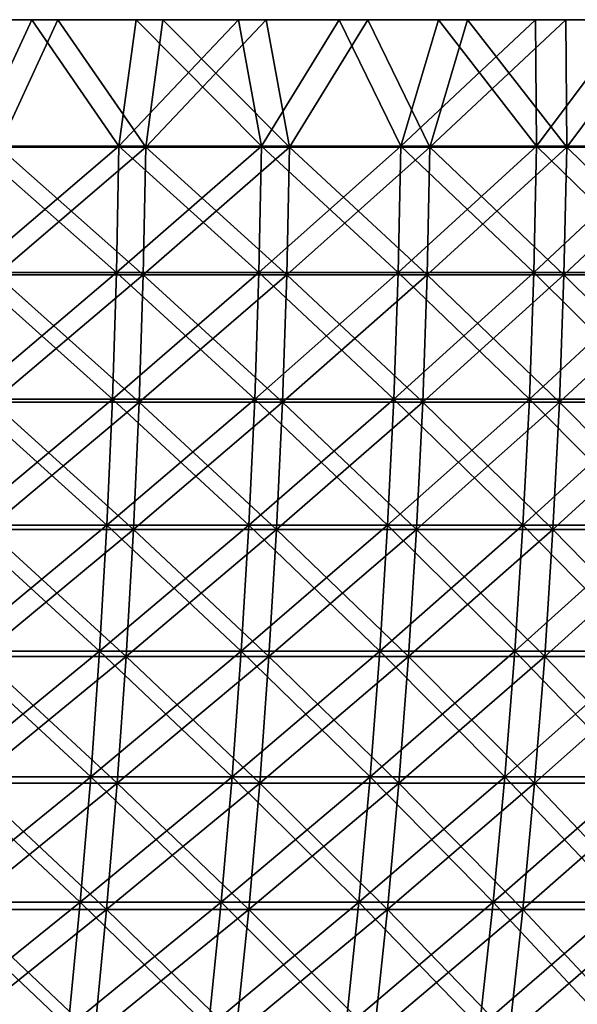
# Model space of a CAD drawing. Header units: millimetres. Extents: x -250 to 250, y -45 to 4150.
# Tile 788 of 805: x 139 to 163, y 4107 to 4150. Entities that reach past the tile are written whole.
import ezdxf

# ---------------------------------------------------------------- set-up
doc = ezdxf.new("R2010")
doc.units = ezdxf.units.MM
doc.header["$LTSCALE"] = 81.481481
for name, color, linetype in [('18', 7, 'CONTINUOUS'), ('19', 7, 'CONTINUOUS'), ('20', 7, 'CONTINUOUS'), ('21', 7, 'CONTINUOUS'), ('22', 7, 'CONTINUOUS')]:
    doc.layers.add(name, color=color, linetype=linetype)

msp = doc.modelspace()

# ---------------------------------------------------------------- linework, layer by layer
at = {"layer": '18', "color": 7, "linetype": 'CONTINUOUS'}
for points in [[(140.612, 4150, -206.708), (136.005, 4150, -209.768), (134.917, 4150, -208.09), (140.612, 4150, -206.708)], [(139.488, 4150, -205.054), (140.612, 4150, -206.708), (134.917, 4150, -208.09), (139.488, 4150, -205.054)], [(136.005, 4150, 209.768), (140.612, 4150, 206.708), (134.918, 4150, 208.09), (136.005, 4150, 209.768)], [(134.918, 4150, 208.09), (140.612, 4150, 206.708), (139.488, 4150, 205.054), (134.918, 4150, 208.09)], [(140.612, 4150, 206.708), (145.151, 4150, 203.547), (139.488, 4150, 205.054), (140.612, 4150, 206.708)], [(139.488, 4150, 205.054), (145.151, 4150, 203.547), (143.99, 4150, 201.918), (139.488, 4150, 205.054)], [(145.151, 4150, -203.547), (140.612, 4150, -206.708), (139.488, 4150, -205.054), (145.151, 4150, -203.547)], [(143.99, 4150, -201.918), (145.151, 4150, -203.547), (139.488, 4150, -205.054), (143.99, 4150, -201.918)], [(145.151, 4150, 203.547), (149.618, 4150, 200.286), (143.99, 4150, 201.918), (145.151, 4150, 203.547)], [(143.99, 4150, 201.918), (149.618, 4150, 200.286), (148.422, 4150, 198.683), (143.99, 4150, 201.918)], [(149.618, 4150, -200.286), (145.151, 4150, -203.547), (143.99, 4150, -201.918), (149.618, 4150, -200.286)], [(148.421, 4150, -198.684), (149.618, 4150, -200.286), (143.99, 4150, -201.918), (148.421, 4150, -198.684)], [(154.012, 4150, -196.927), (149.618, 4150, -200.286), (148.421, 4150, -198.684), (154.012, 4150, -196.927)], [(152.78, 4150, -195.352), (154.012, 4150, -196.927), (148.421, 4150, -198.684), (152.78, 4150, -195.352)], [(149.618, 4150, 200.286), (154.012, 4150, 196.927), (148.422, 4150, 198.683), (149.618, 4150, 200.286)], [(148.422, 4150, 198.683), (154.012, 4150, 196.927), (152.78, 4150, 195.351), (148.422, 4150, 198.683)], [(154.012, 4150, 196.927), (158.331, 4150, 193.472), (152.78, 4150, 195.351), (154.012, 4150, 196.927)], [(152.78, 4150, 195.351), (158.331, 4150, 193.472), (157.065, 4150, 191.924), (152.78, 4150, 195.351)], [(158.331, 4150, -193.472), (154.012, 4150, -196.927), (152.78, 4150, -195.352), (158.331, 4150, -193.472)], [(157.064, 4150, -191.924), (158.331, 4150, -193.472), (152.78, 4150, -195.352), (157.064, 4150, -191.924)], [(162.572, 4150, -189.922), (158.331, 4150, -193.472), (157.064, 4150, -191.924), (162.572, 4150, -189.922)], [(161.272, 4150, -188.402), (162.572, 4150, -189.922), (157.064, 4150, -191.924), (161.272, 4150, -188.402)], [(158.331, 4150, 193.472), (162.572, 4150, 189.922), (157.065, 4150, 191.924), (158.331, 4150, 193.472)], [(157.065, 4150, 191.924), (162.572, 4150, 189.922), (161.272, 4150, 188.402), (157.065, 4150, 191.924)], [(162.572, 4150, 189.922), (166.734, 4150, 186.279), (161.272, 4150, 188.402), (162.572, 4150, 189.922)], [(161.272, 4150, 188.402), (166.734, 4150, 186.279), (165.4, 4150, 184.788), (161.272, 4150, 188.402)], [(166.734, 4150, -186.279), (162.572, 4150, -189.922), (161.272, 4150, -188.402), (166.734, 4150, -186.279)], [(165.4, 4150, -184.789), (166.734, 4150, -186.279), (161.272, 4150, -188.402), (165.4, 4150, -184.789)]]:
    msp.add_3dface(points, dxfattribs=at)
at = {"layer": '19', "color": 7, "linetype": 'CONTINUOUS'}
for points in [[(136.005, 4150, -209.768), (140.612, 4150, -206.708), (138.058, 4144.483, -208.35), (136.005, 4150, -209.768)], [(140.612, 4150, -206.708), (144.408, 4144.483, -204), (138.058, 4144.483, -208.35), (140.612, 4150, -206.708)], [(140.612, 4150, -206.708), (145.151, 4150, -203.547), (144.408, 4144.483, -204), (140.612, 4150, -206.708)], [(145.151, 4150, -203.547), (149.618, 4150, -200.286), (144.408, 4144.483, -204), (145.151, 4150, -203.547)], [(149.618, 4150, -200.286), (150.622, 4144.483, -199.456), (144.408, 4144.483, -204), (149.618, 4150, -200.286)], [(149.618, 4150, -200.286), (154.012, 4150, -196.927), (150.622, 4144.483, -199.456), (149.618, 4150, -200.286)], [(154.012, 4150, -196.927), (156.693, 4144.483, -194.723), (150.622, 4144.483, -199.456), (154.012, 4150, -196.927)], [(154.012, 4150, -196.927), (158.331, 4150, -193.472), (156.693, 4144.483, -194.723), (154.012, 4150, -196.927)], [(158.331, 4150, -193.472), (162.572, 4150, -189.922), (156.693, 4144.483, -194.723), (158.331, 4150, -193.472)], [(162.572, 4150, -189.922), (162.615, 4144.483, -189.805), (156.693, 4144.483, -194.723), (162.572, 4150, -189.922)], [(162.572, 4150, -189.922), (166.734, 4150, -186.279), (162.615, 4144.483, -189.805), (162.572, 4150, -189.922)], [(166.734, 4150, -186.279), (168.383, 4144.483, -184.707), (162.615, 4144.483, -189.805), (166.734, 4150, -186.279)], [(144.303, 4138.964, -203.85), (137.957, 4138.964, -208.197), (144.408, 4144.483, -204), (144.303, 4138.964, -203.85)], [(144.408, 4144.483, -204), (137.957, 4138.964, -208.197), (138.058, 4144.483, -208.35), (144.408, 4144.483, -204)], [(150.512, 4138.964, -199.31), (144.303, 4138.964, -203.85), (150.622, 4144.483, -199.456), (150.512, 4138.964, -199.31)], [(150.622, 4144.483, -199.456), (144.303, 4138.964, -203.85), (144.408, 4144.483, -204), (150.622, 4144.483, -199.456)], [(156.578, 4138.964, -194.58), (150.512, 4138.964, -199.31), (156.693, 4144.483, -194.723), (156.578, 4138.964, -194.58)], [(156.693, 4144.483, -194.723), (150.512, 4138.964, -199.31), (150.622, 4144.483, -199.456), (156.693, 4144.483, -194.723)], [(162.496, 4138.964, -189.666), (156.578, 4138.964, -194.58), (162.615, 4144.483, -189.805), (162.496, 4138.964, -189.666)], [(162.615, 4144.483, -189.805), (156.578, 4138.964, -194.58), (156.693, 4144.483, -194.723), (162.615, 4144.483, -189.805)], [(168.26, 4138.964, -184.572), (162.496, 4138.964, -189.666), (168.383, 4144.483, -184.707), (168.26, 4138.964, -184.572)], [(168.383, 4144.483, -184.707), (162.496, 4138.964, -189.666), (162.615, 4144.483, -189.805), (168.383, 4144.483, -184.707)], [(144.127, 4133.45, -203.602), (137.788, 4133.45, -207.943), (144.303, 4138.964, -203.85), (144.127, 4133.45, -203.602)], [(144.303, 4138.964, -203.85), (137.788, 4133.45, -207.943), (137.957, 4138.964, -208.197), (144.303, 4138.964, -203.85)], [(150.328, 4133.45, -199.067), (144.127, 4133.45, -203.602), (150.512, 4138.964, -199.31), (150.328, 4133.45, -199.067)], [(150.512, 4138.964, -199.31), (144.127, 4133.45, -203.602), (144.303, 4138.964, -203.85), (150.512, 4138.964, -199.31)], [(156.387, 4133.45, -194.343), (150.328, 4133.45, -199.067), (156.578, 4138.964, -194.58), (156.387, 4133.45, -194.343)], [(156.578, 4138.964, -194.58), (150.328, 4133.45, -199.067), (150.512, 4138.964, -199.31), (156.578, 4138.964, -194.58)], [(162.298, 4133.45, -189.435), (156.387, 4133.45, -194.343), (162.496, 4138.964, -189.666), (162.298, 4133.45, -189.435)], [(162.496, 4138.964, -189.666), (156.387, 4133.45, -194.343), (156.578, 4138.964, -194.58), (162.496, 4138.964, -189.666)], [(168.054, 4133.45, -184.347), (162.298, 4133.45, -189.435), (168.26, 4138.964, -184.572), (168.054, 4133.45, -184.347)], [(168.26, 4138.964, -184.572), (162.298, 4133.45, -189.435), (162.496, 4138.964, -189.666), (168.26, 4138.964, -184.572)], [(143.88, 4127.944, -203.254), (137.553, 4127.944, -207.588), (144.127, 4133.45, -203.602), (143.88, 4127.944, -203.254)], [(144.127, 4133.45, -203.602), (137.553, 4127.944, -207.588), (137.788, 4133.45, -207.943), (144.127, 4133.45, -203.602)], [(150.071, 4127.944, -198.726), (143.88, 4127.944, -203.254), (150.328, 4133.45, -199.067), (150.071, 4127.944, -198.726)], [(150.328, 4133.45, -199.067), (143.88, 4127.944, -203.254), (144.127, 4133.45, -203.602), (150.328, 4133.45, -199.067)], [(156.12, 4127.944, -194.011), (150.071, 4127.944, -198.726), (156.387, 4133.45, -194.343), (156.12, 4127.944, -194.011)], [(156.387, 4133.45, -194.343), (150.071, 4127.944, -198.726), (150.328, 4133.45, -199.067), (156.387, 4133.45, -194.343)], [(162.02, 4127.944, -189.111), (156.12, 4127.944, -194.011), (162.298, 4133.45, -189.435), (162.02, 4127.944, -189.111)], [(162.298, 4133.45, -189.435), (156.12, 4127.944, -194.011), (156.387, 4133.45, -194.343), (162.298, 4133.45, -189.435)], [(167.767, 4127.944, -184.032), (162.02, 4127.944, -189.111), (168.054, 4133.45, -184.347), (167.767, 4127.944, -184.032)], [(168.054, 4133.45, -184.347), (162.02, 4127.944, -189.111), (162.298, 4133.45, -189.435), (168.054, 4133.45, -184.347)], [(143.564, 4122.448, -202.806), (137.25, 4122.448, -207.131), (143.88, 4127.944, -203.254), (143.564, 4122.448, -202.806)], [(143.88, 4127.944, -203.254), (137.25, 4122.448, -207.131), (137.553, 4127.944, -207.588), (143.88, 4127.944, -203.254)], [(149.741, 4122.448, -198.289), (143.564, 4122.448, -202.806), (150.071, 4127.944, -198.726), (149.741, 4122.448, -198.289)], [(150.071, 4127.944, -198.726), (143.564, 4122.448, -202.806), (143.88, 4127.944, -203.254), (150.071, 4127.944, -198.726)], [(155.776, 4122.448, -193.584), (149.741, 4122.448, -198.289), (156.12, 4127.944, -194.011), (155.776, 4122.448, -193.584)], [(156.12, 4127.944, -194.011), (149.741, 4122.448, -198.289), (150.071, 4127.944, -198.726), (156.12, 4127.944, -194.011)], [(161.664, 4122.448, -188.695), (155.776, 4122.448, -193.584), (162.02, 4127.944, -189.111), (161.664, 4122.448, -188.695)], [(162.02, 4127.944, -189.111), (155.776, 4122.448, -193.584), (156.12, 4127.944, -194.011), (162.02, 4127.944, -189.111)], [(167.398, 4122.448, -183.627), (161.664, 4122.448, -188.695), (167.767, 4127.944, -184.032), (167.398, 4122.448, -183.627)], [(167.767, 4127.944, -184.032), (161.664, 4122.448, -188.695), (162.02, 4127.944, -189.111), (167.767, 4127.944, -184.032)], [(143.177, 4116.967, -202.26), (136.88, 4116.967, -206.573), (143.564, 4122.448, -202.806), (143.177, 4116.967, -202.26)], [(143.564, 4122.448, -202.806), (136.88, 4116.967, -206.573), (137.25, 4122.448, -207.131), (143.564, 4122.448, -202.806)], [(149.338, 4116.967, -197.755), (143.177, 4116.967, -202.26), (149.741, 4122.448, -198.289), (149.338, 4116.967, -197.755)], [(149.741, 4122.448, -198.289), (143.177, 4116.967, -202.26), (143.564, 4122.448, -202.806), (149.741, 4122.448, -198.289)], [(155.357, 4116.967, -193.062), (149.338, 4116.967, -197.755), (155.776, 4122.448, -193.584), (155.357, 4116.967, -193.062)], [(155.776, 4122.448, -193.584), (149.338, 4116.967, -197.755), (149.741, 4122.448, -198.289), (155.776, 4122.448, -193.584)], [(161.228, 4116.967, -188.187), (155.357, 4116.967, -193.062), (161.664, 4122.448, -188.695), (161.228, 4116.967, -188.187)], [(161.664, 4122.448, -188.695), (155.357, 4116.967, -193.062), (155.776, 4122.448, -193.584), (161.664, 4122.448, -188.695)], [(166.947, 4116.967, -183.132), (161.228, 4116.967, -188.187), (167.398, 4122.448, -183.627), (166.947, 4116.967, -183.132)], [(167.398, 4122.448, -183.627), (161.228, 4116.967, -188.187), (161.664, 4122.448, -188.695), (167.398, 4122.448, -183.627)], [(142.72, 4111.501, -201.615), (136.444, 4111.501, -205.915), (143.177, 4116.967, -202.26), (142.72, 4111.501, -201.615)], [(143.177, 4116.967, -202.26), (136.444, 4111.501, -205.915), (136.88, 4116.967, -206.573), (143.177, 4116.967, -202.26)], [(148.862, 4111.501, -197.124), (142.72, 4111.501, -201.615), (149.338, 4116.967, -197.755), (148.862, 4111.501, -197.124)], [(149.338, 4116.967, -197.755), (142.72, 4111.501, -201.615), (143.177, 4116.967, -202.26), (149.338, 4116.967, -197.755)], [(154.861, 4111.501, -192.447), (148.862, 4111.501, -197.124), (155.357, 4116.967, -193.062), (154.861, 4111.501, -192.447)], [(155.357, 4116.967, -193.062), (148.862, 4111.501, -197.124), (149.338, 4116.967, -197.755), (155.357, 4116.967, -193.062)], [(160.714, 4111.501, -187.587), (154.861, 4111.501, -192.447), (161.228, 4116.967, -188.187), (160.714, 4111.501, -187.587)], [(161.228, 4116.967, -188.187), (154.861, 4111.501, -192.447), (155.357, 4116.967, -193.062), (161.228, 4116.967, -188.187)], [(166.415, 4111.501, -182.548), (160.714, 4111.501, -187.587), (166.947, 4116.967, -183.132), (166.415, 4111.501, -182.548)], [(166.947, 4116.967, -183.132), (160.714, 4111.501, -187.587), (161.228, 4116.967, -188.187), (166.947, 4116.967, -183.132)], [(142.194, 4106.054, -200.872), (135.941, 4106.054, -205.156), (142.72, 4111.501, -201.615), (142.194, 4106.054, -200.872)], [(142.72, 4111.501, -201.615), (135.941, 4106.054, -205.156), (136.444, 4111.501, -205.915), (142.72, 4111.501, -201.615)], [(148.313, 4106.054, -196.398), (142.194, 4106.054, -200.872), (148.862, 4111.501, -197.124), (148.313, 4106.054, -196.398)], [(148.862, 4111.501, -197.124), (142.194, 4106.054, -200.872), (142.72, 4111.501, -201.615), (148.862, 4111.501, -197.124)], [(154.29, 4106.054, -191.737), (148.313, 4106.054, -196.398), (154.861, 4111.501, -192.447), (154.29, 4106.054, -191.737)], [(154.861, 4111.501, -192.447), (148.313, 4106.054, -196.398), (148.862, 4111.501, -197.124), (154.861, 4111.501, -192.447)], [(160.122, 4106.054, -186.895), (154.29, 4106.054, -191.737), (160.714, 4111.501, -187.587), (160.122, 4106.054, -186.895)], [(160.714, 4111.501, -187.587), (154.29, 4106.054, -191.737), (154.861, 4111.501, -192.447), (160.714, 4111.501, -187.587)], [(165.801, 4106.054, -181.875), (160.122, 4106.054, -186.895), (166.415, 4111.501, -182.548), (165.801, 4106.054, -181.875)], [(166.415, 4111.501, -182.548), (160.122, 4106.054, -186.895), (160.714, 4111.501, -187.587), (166.415, 4111.501, -182.548)]]:
    msp.add_3dface(points, dxfattribs=at)
at = {"layer": '20', "color": 7, "linetype": 'CONTINUOUS'}
for points in [[(140.612, 4150, 206.708), (136.005, 4150, 209.768), (138.058, 4144.483, 208.35), (140.612, 4150, 206.708)], [(140.612, 4150, 206.708), (138.058, 4144.483, 208.35), (144.408, 4144.483, 204), (140.612, 4150, 206.708)], [(145.151, 4150, 203.547), (140.612, 4150, 206.708), (144.408, 4144.483, 204), (145.151, 4150, 203.547)], [(145.151, 4150, 203.547), (144.408, 4144.483, 204), (150.622, 4144.483, 199.456), (145.151, 4150, 203.547)], [(149.618, 4150, 200.286), (145.151, 4150, 203.547), (150.622, 4144.483, 199.456), (149.618, 4150, 200.286)], [(154.012, 4150, 196.927), (149.618, 4150, 200.286), (150.622, 4144.483, 199.456), (154.012, 4150, 196.927)], [(154.012, 4150, 196.927), (150.622, 4144.483, 199.456), (156.693, 4144.483, 194.723), (154.012, 4150, 196.927)], [(158.331, 4150, 193.472), (154.012, 4150, 196.927), (156.693, 4144.483, 194.723), (158.331, 4150, 193.472)], [(158.331, 4150, 193.472), (156.693, 4144.483, 194.723), (162.615, 4144.483, 189.805), (158.331, 4150, 193.472)], [(162.572, 4150, 189.922), (158.331, 4150, 193.472), (162.615, 4144.483, 189.805), (162.572, 4150, 189.922)], [(166.734, 4150, 186.279), (162.572, 4150, 189.922), (162.615, 4144.483, 189.805), (166.734, 4150, 186.279)], [(166.734, 4150, 186.279), (162.615, 4144.483, 189.805), (168.383, 4144.483, 184.707), (166.734, 4150, 186.279)], [(137.957, 4138.964, 208.197), (144.303, 4138.964, 203.85), (138.058, 4144.483, 208.35), (137.957, 4138.964, 208.197)], [(138.058, 4144.483, 208.35), (144.303, 4138.964, 203.85), (144.408, 4144.483, 204), (138.058, 4144.483, 208.35)], [(144.303, 4138.964, 203.85), (150.512, 4138.964, 199.31), (144.408, 4144.483, 204), (144.303, 4138.964, 203.85)], [(144.408, 4144.483, 204), (150.512, 4138.964, 199.31), (150.622, 4144.483, 199.456), (144.408, 4144.483, 204)], [(150.512, 4138.964, 199.31), (156.578, 4138.964, 194.58), (150.622, 4144.483, 199.456), (150.512, 4138.964, 199.31)], [(150.622, 4144.483, 199.456), (156.578, 4138.964, 194.58), (156.693, 4144.483, 194.723), (150.622, 4144.483, 199.456)], [(156.578, 4138.964, 194.58), (162.496, 4138.964, 189.666), (156.693, 4144.483, 194.723), (156.578, 4138.964, 194.58)], [(156.693, 4144.483, 194.723), (162.496, 4138.964, 189.666), (162.615, 4144.483, 189.805), (156.693, 4144.483, 194.723)], [(162.496, 4138.964, 189.666), (168.26, 4138.964, 184.572), (162.615, 4144.483, 189.805), (162.496, 4138.964, 189.666)], [(162.615, 4144.483, 189.805), (168.26, 4138.964, 184.572), (168.383, 4144.483, 184.707), (162.615, 4144.483, 189.805)], [(137.788, 4133.45, 207.943), (144.127, 4133.45, 203.602), (137.957, 4138.964, 208.197), (137.788, 4133.45, 207.943)], [(137.957, 4138.964, 208.197), (144.127, 4133.45, 203.602), (144.303, 4138.964, 203.85), (137.957, 4138.964, 208.197)], [(144.127, 4133.45, 203.602), (150.328, 4133.45, 199.067), (144.303, 4138.964, 203.85), (144.127, 4133.45, 203.602)], [(144.303, 4138.964, 203.85), (150.328, 4133.45, 199.067), (150.512, 4138.964, 199.31), (144.303, 4138.964, 203.85)], [(150.328, 4133.45, 199.067), (156.387, 4133.45, 194.343), (150.512, 4138.964, 199.31), (150.328, 4133.45, 199.067)], [(150.512, 4138.964, 199.31), (156.387, 4133.45, 194.343), (156.578, 4138.964, 194.58), (150.512, 4138.964, 199.31)], [(156.387, 4133.45, 194.343), (162.298, 4133.45, 189.435), (156.578, 4138.964, 194.58), (156.387, 4133.45, 194.343)], [(156.578, 4138.964, 194.58), (162.298, 4133.45, 189.435), (162.496, 4138.964, 189.666), (156.578, 4138.964, 194.58)], [(162.298, 4133.45, 189.435), (168.054, 4133.45, 184.347), (162.496, 4138.964, 189.666), (162.298, 4133.45, 189.435)], [(162.496, 4138.964, 189.666), (168.054, 4133.45, 184.347), (168.26, 4138.964, 184.572), (162.496, 4138.964, 189.666)], [(137.553, 4127.944, 207.588), (143.88, 4127.944, 203.254), (137.788, 4133.45, 207.943), (137.553, 4127.944, 207.588)], [(137.788, 4133.45, 207.943), (143.88, 4127.944, 203.254), (144.127, 4133.45, 203.602), (137.788, 4133.45, 207.943)], [(143.88, 4127.944, 203.254), (150.071, 4127.944, 198.726), (144.127, 4133.45, 203.602), (143.88, 4127.944, 203.254)], [(144.127, 4133.45, 203.602), (150.071, 4127.944, 198.726), (150.328, 4133.45, 199.067), (144.127, 4133.45, 203.602)], [(150.071, 4127.944, 198.726), (156.12, 4127.944, 194.011), (150.328, 4133.45, 199.067), (150.071, 4127.944, 198.726)], [(150.328, 4133.45, 199.067), (156.12, 4127.944, 194.011), (156.387, 4133.45, 194.343), (150.328, 4133.45, 199.067)], [(156.12, 4127.944, 194.011), (162.02, 4127.944, 189.111), (156.387, 4133.45, 194.343), (156.12, 4127.944, 194.011)], [(156.387, 4133.45, 194.343), (162.02, 4127.944, 189.111), (162.298, 4133.45, 189.435), (156.387, 4133.45, 194.343)], [(162.02, 4127.944, 189.111), (167.767, 4127.944, 184.032), (162.298, 4133.45, 189.435), (162.02, 4127.944, 189.111)], [(162.298, 4133.45, 189.435), (167.767, 4127.944, 184.032), (168.054, 4133.45, 184.347), (162.298, 4133.45, 189.435)], [(137.25, 4122.448, 207.131), (143.564, 4122.448, 202.806), (137.553, 4127.944, 207.588), (137.25, 4122.448, 207.131)], [(137.553, 4127.944, 207.588), (143.564, 4122.448, 202.806), (143.88, 4127.944, 203.254), (137.553, 4127.944, 207.588)], [(143.564, 4122.448, 202.806), (149.741, 4122.448, 198.289), (143.88, 4127.944, 203.254), (143.564, 4122.448, 202.806)], [(143.88, 4127.944, 203.254), (149.741, 4122.448, 198.289), (150.071, 4127.944, 198.726), (143.88, 4127.944, 203.254)], [(149.741, 4122.448, 198.289), (155.776, 4122.448, 193.584), (150.071, 4127.944, 198.726), (149.741, 4122.448, 198.289)], [(150.071, 4127.944, 198.726), (155.776, 4122.448, 193.584), (156.12, 4127.944, 194.011), (150.071, 4127.944, 198.726)], [(155.776, 4122.448, 193.584), (161.664, 4122.448, 188.695), (156.12, 4127.944, 194.011), (155.776, 4122.448, 193.584)], [(156.12, 4127.944, 194.011), (161.664, 4122.448, 188.695), (162.02, 4127.944, 189.111), (156.12, 4127.944, 194.011)], [(161.664, 4122.448, 188.695), (167.398, 4122.448, 183.627), (162.02, 4127.944, 189.111), (161.664, 4122.448, 188.695)], [(162.02, 4127.944, 189.111), (167.398, 4122.448, 183.627), (167.767, 4127.944, 184.032), (162.02, 4127.944, 189.111)], [(136.88, 4116.967, 206.573), (143.177, 4116.967, 202.26), (137.25, 4122.448, 207.131), (136.88, 4116.967, 206.573)], [(137.25, 4122.448, 207.131), (143.177, 4116.967, 202.26), (143.564, 4122.448, 202.806), (137.25, 4122.448, 207.131)], [(143.177, 4116.967, 202.26), (149.338, 4116.967, 197.755), (143.564, 4122.448, 202.806), (143.177, 4116.967, 202.26)], [(143.564, 4122.448, 202.806), (149.338, 4116.967, 197.755), (149.741, 4122.448, 198.289), (143.564, 4122.448, 202.806)], [(149.338, 4116.967, 197.755), (155.357, 4116.967, 193.062), (149.741, 4122.448, 198.289), (149.338, 4116.967, 197.755)], [(149.741, 4122.448, 198.289), (155.357, 4116.967, 193.062), (155.776, 4122.448, 193.584), (149.741, 4122.448, 198.289)], [(155.357, 4116.967, 193.062), (161.228, 4116.967, 188.187), (155.776, 4122.448, 193.584), (155.357, 4116.967, 193.062)], [(155.776, 4122.448, 193.584), (161.228, 4116.967, 188.187), (161.664, 4122.448, 188.695), (155.776, 4122.448, 193.584)], [(161.228, 4116.967, 188.187), (166.947, 4116.967, 183.132), (161.664, 4122.448, 188.695), (161.228, 4116.967, 188.187)], [(161.664, 4122.448, 188.695), (166.947, 4116.967, 183.132), (167.398, 4122.448, 183.627), (161.664, 4122.448, 188.695)], [(136.444, 4111.501, 205.915), (142.72, 4111.501, 201.615), (136.88, 4116.967, 206.573), (136.444, 4111.501, 205.915)], [(136.88, 4116.967, 206.573), (142.72, 4111.501, 201.615), (143.177, 4116.967, 202.26), (136.88, 4116.967, 206.573)], [(142.72, 4111.501, 201.615), (148.862, 4111.501, 197.124), (143.177, 4116.967, 202.26), (142.72, 4111.501, 201.615)], [(143.177, 4116.967, 202.26), (148.862, 4111.501, 197.124), (149.338, 4116.967, 197.755), (143.177, 4116.967, 202.26)], [(148.862, 4111.501, 197.124), (154.861, 4111.501, 192.447), (149.338, 4116.967, 197.755), (148.862, 4111.501, 197.124)], [(149.338, 4116.967, 197.755), (154.861, 4111.501, 192.447), (155.357, 4116.967, 193.062), (149.338, 4116.967, 197.755)], [(154.861, 4111.501, 192.447), (160.714, 4111.501, 187.587), (155.357, 4116.967, 193.062), (154.861, 4111.501, 192.447)], [(155.357, 4116.967, 193.062), (160.714, 4111.501, 187.587), (161.228, 4116.967, 188.187), (155.357, 4116.967, 193.062)], [(160.714, 4111.501, 187.587), (166.415, 4111.501, 182.548), (161.228, 4116.967, 188.187), (160.714, 4111.501, 187.587)], [(161.228, 4116.967, 188.187), (166.415, 4111.501, 182.548), (166.947, 4116.967, 183.132), (161.228, 4116.967, 188.187)], [(135.941, 4106.054, 205.156), (142.194, 4106.054, 200.872), (136.444, 4111.501, 205.915), (135.941, 4106.054, 205.156)], [(136.444, 4111.501, 205.915), (142.194, 4106.054, 200.872), (142.72, 4111.501, 201.615), (136.444, 4111.501, 205.915)], [(142.194, 4106.054, 200.872), (148.313, 4106.054, 196.398), (142.72, 4111.501, 201.615), (142.194, 4106.054, 200.872)], [(142.72, 4111.501, 201.615), (148.313, 4106.054, 196.398), (148.862, 4111.501, 197.124), (142.72, 4111.501, 201.615)], [(148.313, 4106.054, 196.398), (154.29, 4106.054, 191.737), (148.862, 4111.501, 197.124), (148.313, 4106.054, 196.398)], [(148.862, 4111.501, 197.124), (154.29, 4106.054, 191.737), (154.861, 4111.501, 192.447), (148.862, 4111.501, 197.124)], [(154.29, 4106.054, 191.737), (160.122, 4106.054, 186.895), (154.861, 4111.501, 192.447), (154.29, 4106.054, 191.737)], [(154.861, 4111.501, 192.447), (160.122, 4106.054, 186.895), (160.714, 4111.501, 187.587), (154.861, 4111.501, 192.447)], [(160.122, 4106.054, 186.895), (165.801, 4106.054, 181.875), (160.714, 4111.501, 187.587), (160.122, 4106.054, 186.895)], [(160.714, 4111.501, 187.587), (165.801, 4106.054, 181.875), (166.415, 4111.501, 182.548), (160.714, 4111.501, 187.587)]]:
    msp.add_3dface(points, dxfattribs=at)
at = {"layer": '21', "color": 7, "linetype": 'CONTINUOUS'}
for points in [[(134.918, 4150, 208.09), (139.488, 4150, 205.054), (136.953, 4144.528, 206.683), (134.918, 4150, 208.09)], [(139.488, 4150, 205.054), (143.253, 4144.528, 202.368), (136.953, 4144.528, 206.683), (139.488, 4150, 205.054)], [(139.488, 4150, 205.054), (143.99, 4150, 201.918), (143.253, 4144.528, 202.368), (139.488, 4150, 205.054)], [(143.99, 4150, 201.918), (148.422, 4150, 198.683), (143.253, 4144.528, 202.368), (143.99, 4150, 201.918)], [(148.422, 4150, 198.683), (149.417, 4144.528, 197.86), (143.253, 4144.528, 202.368), (148.422, 4150, 198.683)], [(148.422, 4150, 198.683), (152.78, 4150, 195.351), (149.417, 4144.528, 197.86), (148.422, 4150, 198.683)], [(152.78, 4150, 195.351), (155.439, 4144.528, 193.165), (149.417, 4144.528, 197.86), (152.78, 4150, 195.351)], [(152.78, 4150, 195.351), (157.065, 4150, 191.924), (155.439, 4144.528, 193.165), (152.78, 4150, 195.351)], [(157.065, 4150, 191.924), (161.272, 4150, 188.402), (155.439, 4144.528, 193.165), (157.065, 4150, 191.924)], [(161.272, 4150, 188.402), (161.314, 4144.528, 188.287), (155.439, 4144.528, 193.165), (161.272, 4150, 188.402)], [(161.272, 4150, 188.402), (165.4, 4150, 184.788), (161.314, 4144.528, 188.287), (161.272, 4150, 188.402)], [(165.4, 4150, 184.788), (167.036, 4144.528, 183.23), (161.314, 4144.528, 188.287), (165.4, 4150, 184.788)], [(143.148, 4139.054, 202.22), (136.853, 4139.054, 206.532), (143.253, 4144.528, 202.368), (143.148, 4139.054, 202.22)], [(143.253, 4144.528, 202.368), (136.853, 4139.054, 206.532), (136.953, 4144.528, 206.683), (143.253, 4144.528, 202.368)], [(149.308, 4139.054, 197.715), (143.148, 4139.054, 202.22), (149.417, 4144.528, 197.86), (149.308, 4139.054, 197.715)], [(149.417, 4144.528, 197.86), (143.148, 4139.054, 202.22), (143.253, 4144.528, 202.368), (149.417, 4144.528, 197.86)], [(155.326, 4139.054, 193.024), (149.308, 4139.054, 197.715), (155.439, 4144.528, 193.165), (155.326, 4139.054, 193.024)], [(155.439, 4144.528, 193.165), (149.308, 4139.054, 197.715), (149.417, 4144.528, 197.86), (155.439, 4144.528, 193.165)], [(161.196, 4139.054, 188.149), (155.326, 4139.054, 193.024), (161.314, 4144.528, 188.287), (161.196, 4139.054, 188.149)], [(161.314, 4144.528, 188.287), (155.326, 4139.054, 193.024), (155.439, 4144.528, 193.165), (161.314, 4144.528, 188.287)], [(166.914, 4139.054, 183.096), (161.196, 4139.054, 188.149), (167.036, 4144.528, 183.23), (166.914, 4139.054, 183.096)], [(167.036, 4144.528, 183.23), (161.196, 4139.054, 188.149), (161.314, 4144.528, 188.287), (167.036, 4144.528, 183.23)], [(142.974, 4133.584, 201.973), (136.686, 4133.584, 206.28), (143.148, 4139.054, 202.22), (142.974, 4133.584, 201.973)], [(143.148, 4139.054, 202.22), (136.686, 4133.584, 206.28), (136.853, 4139.054, 206.532), (143.148, 4139.054, 202.22)], [(149.126, 4133.584, 197.474), (142.974, 4133.584, 201.973), (149.308, 4139.054, 197.715), (149.126, 4133.584, 197.474)], [(149.308, 4139.054, 197.715), (142.974, 4133.584, 201.973), (143.148, 4139.054, 202.22), (149.308, 4139.054, 197.715)], [(155.136, 4133.584, 192.788), (149.126, 4133.584, 197.474), (155.326, 4139.054, 193.024), (155.136, 4133.584, 192.788)], [(155.326, 4139.054, 193.024), (149.126, 4133.584, 197.474), (149.308, 4139.054, 197.715), (155.326, 4139.054, 193.024)], [(160.999, 4133.584, 187.919), (155.136, 4133.584, 192.788), (161.196, 4139.054, 188.149), (160.999, 4133.584, 187.919)], [(161.196, 4139.054, 188.149), (155.136, 4133.584, 192.788), (155.326, 4139.054, 193.024), (161.196, 4139.054, 188.149)], [(166.71, 4133.584, 182.872), (160.999, 4133.584, 187.919), (166.914, 4139.054, 183.096), (166.71, 4133.584, 182.872)], [(166.914, 4139.054, 183.096), (160.999, 4133.584, 187.919), (161.196, 4139.054, 188.149), (166.914, 4139.054, 183.096)], [(142.729, 4128.123, 201.628), (136.452, 4128.123, 205.927), (142.974, 4133.584, 201.973), (142.729, 4128.123, 201.628)], [(142.974, 4133.584, 201.973), (136.452, 4128.123, 205.927), (136.686, 4133.584, 206.28), (142.974, 4133.584, 201.973)], [(148.871, 4128.123, 197.137), (142.729, 4128.123, 201.628), (149.126, 4133.584, 197.474), (148.871, 4128.123, 197.137)], [(149.126, 4133.584, 197.474), (142.729, 4128.123, 201.628), (142.974, 4133.584, 201.973), (149.126, 4133.584, 197.474)], [(154.871, 4128.123, 192.459), (148.871, 4128.123, 197.137), (155.136, 4133.584, 192.788), (154.871, 4128.123, 192.459)], [(155.136, 4133.584, 192.788), (148.871, 4128.123, 197.137), (149.126, 4133.584, 197.474), (155.136, 4133.584, 192.788)], [(160.724, 4128.123, 187.598), (154.871, 4128.123, 192.459), (160.999, 4133.584, 187.919), (160.724, 4128.123, 187.598)], [(160.999, 4133.584, 187.919), (154.871, 4128.123, 192.459), (155.136, 4133.584, 192.788), (160.999, 4133.584, 187.919)], [(166.425, 4128.123, 182.56), (160.724, 4128.123, 187.598), (166.71, 4133.584, 182.872), (166.425, 4128.123, 182.56)], [(166.71, 4133.584, 182.872), (160.724, 4128.123, 187.598), (160.999, 4133.584, 187.919), (166.71, 4133.584, 182.872)], [(142.415, 4122.673, 201.184), (136.152, 4122.673, 205.474), (142.729, 4128.123, 201.628), (142.415, 4122.673, 201.184)], [(142.729, 4128.123, 201.628), (136.152, 4122.673, 205.474), (136.452, 4128.123, 205.927), (142.729, 4128.123, 201.628)], [(148.543, 4122.673, 196.703), (142.415, 4122.673, 201.184), (148.871, 4128.123, 197.137), (148.543, 4122.673, 196.703)], [(148.871, 4128.123, 197.137), (142.415, 4122.673, 201.184), (142.729, 4128.123, 201.628), (148.871, 4128.123, 197.137)], [(154.53, 4122.673, 192.035), (148.543, 4122.673, 196.703), (154.871, 4128.123, 192.459), (154.53, 4122.673, 192.035)], [(154.871, 4128.123, 192.459), (148.543, 4122.673, 196.703), (148.871, 4128.123, 197.137), (154.871, 4128.123, 192.459)], [(160.371, 4122.673, 187.186), (154.53, 4122.673, 192.035), (160.724, 4128.123, 187.598), (160.371, 4122.673, 187.186)], [(160.724, 4128.123, 187.598), (154.53, 4122.673, 192.035), (154.871, 4128.123, 192.459), (160.724, 4128.123, 187.598)], [(166.059, 4122.673, 182.158), (160.371, 4122.673, 187.186), (166.425, 4128.123, 182.56), (166.059, 4122.673, 182.158)], [(166.425, 4128.123, 182.56), (160.371, 4122.673, 187.186), (160.724, 4128.123, 187.598), (166.425, 4128.123, 182.56)], [(142.032, 4117.235, 200.643), (135.786, 4117.235, 204.921), (142.415, 4122.673, 201.184), (142.032, 4117.235, 200.643)], [(142.415, 4122.673, 201.184), (135.786, 4117.235, 204.921), (136.152, 4122.673, 205.474), (142.415, 4122.673, 201.184)], [(148.143, 4117.235, 196.173), (142.032, 4117.235, 200.643), (148.543, 4122.673, 196.703), (148.143, 4117.235, 196.173)], [(148.543, 4122.673, 196.703), (142.032, 4117.235, 200.643), (142.415, 4122.673, 201.184), (148.543, 4122.673, 196.703)], [(154.114, 4117.235, 191.518), (148.143, 4117.235, 196.173), (154.53, 4122.673, 192.035), (154.114, 4117.235, 191.518)], [(154.53, 4122.673, 192.035), (148.143, 4117.235, 196.173), (148.543, 4122.673, 196.703), (154.53, 4122.673, 192.035)], [(159.939, 4117.235, 186.682), (154.114, 4117.235, 191.518), (160.371, 4122.673, 187.186), (159.939, 4117.235, 186.682)], [(160.371, 4122.673, 187.186), (154.114, 4117.235, 191.518), (154.53, 4122.673, 192.035), (160.371, 4122.673, 187.186)], [(165.612, 4117.235, 181.668), (159.939, 4117.235, 186.682), (166.059, 4122.673, 182.158), (165.612, 4117.235, 181.668)], [(166.059, 4122.673, 182.158), (159.939, 4117.235, 186.682), (160.371, 4122.673, 187.186), (166.059, 4122.673, 182.158)], [(141.579, 4111.814, 200.003), (135.353, 4111.814, 204.268), (142.032, 4117.235, 200.643), (141.579, 4111.814, 200.003)], [(142.032, 4117.235, 200.643), (135.353, 4111.814, 204.268), (135.786, 4117.235, 204.921), (142.032, 4117.235, 200.643)], [(147.671, 4111.814, 195.548), (141.579, 4111.814, 200.003), (148.143, 4117.235, 196.173), (147.671, 4111.814, 195.548)], [(148.143, 4117.235, 196.173), (141.579, 4111.814, 200.003), (142.032, 4117.235, 200.643), (148.143, 4117.235, 196.173)], [(153.623, 4111.814, 190.908), (147.671, 4111.814, 195.548), (154.114, 4117.235, 191.518), (153.623, 4111.814, 190.908)], [(154.114, 4117.235, 191.518), (147.671, 4111.814, 195.548), (148.143, 4117.235, 196.173), (154.114, 4117.235, 191.518)], [(159.429, 4111.814, 186.086), (153.623, 4111.814, 190.908), (159.939, 4117.235, 186.682), (159.429, 4111.814, 186.086)], [(159.939, 4117.235, 186.682), (153.623, 4111.814, 190.908), (154.114, 4117.235, 191.518), (159.939, 4117.235, 186.682)], [(165.084, 4111.814, 181.089), (159.429, 4111.814, 186.086), (165.612, 4117.235, 181.668), (165.084, 4111.814, 181.089)], [(165.612, 4117.235, 181.668), (159.429, 4111.814, 186.086), (159.939, 4117.235, 186.682), (165.612, 4117.235, 181.668)], [(141.057, 4106.411, 199.266), (134.854, 4106.411, 203.515), (141.579, 4111.814, 200.003), (141.057, 4106.411, 199.266)], [(141.579, 4111.814, 200.003), (134.854, 4106.411, 203.515), (135.353, 4111.814, 204.268), (141.579, 4111.814, 200.003)], [(147.127, 4106.411, 194.827), (141.057, 4106.411, 199.266), (147.671, 4111.814, 195.548), (147.127, 4106.411, 194.827)], [(147.671, 4111.814, 195.548), (141.057, 4106.411, 199.266), (141.579, 4111.814, 200.003), (147.671, 4111.814, 195.548)], [(153.057, 4106.411, 190.204), (147.127, 4106.411, 194.827), (153.623, 4111.814, 190.908), (153.057, 4106.411, 190.204)], [(153.623, 4111.814, 190.908), (147.127, 4106.411, 194.827), (147.671, 4111.814, 195.548), (153.623, 4111.814, 190.908)], [(158.842, 4106.411, 185.401), (153.057, 4106.411, 190.204), (159.429, 4111.814, 186.086), (158.842, 4106.411, 185.401)], [(159.429, 4111.814, 186.086), (153.057, 4106.411, 190.204), (153.623, 4111.814, 190.908), (159.429, 4111.814, 186.086)], [(164.476, 4106.411, 180.421), (158.842, 4106.411, 185.401), (165.084, 4111.814, 181.089), (164.476, 4106.411, 180.421)], [(165.084, 4111.814, 181.089), (158.842, 4106.411, 185.401), (159.429, 4111.814, 186.086), (165.084, 4111.814, 181.089)]]:
    msp.add_3dface(points, dxfattribs=at)
at = {"layer": '22', "color": 7, "linetype": 'CONTINUOUS'}
for points in [[(139.488, 4150, -205.054), (134.917, 4150, -208.09), (136.953, 4144.528, -206.683), (139.488, 4150, -205.054)], [(139.488, 4150, -205.054), (136.953, 4144.528, -206.683), (143.253, 4144.528, -202.368), (139.488, 4150, -205.054)], [(143.99, 4150, -201.918), (139.488, 4150, -205.054), (143.253, 4144.528, -202.368), (143.99, 4150, -201.918)], [(143.99, 4150, -201.918), (143.253, 4144.528, -202.368), (149.417, 4144.528, -197.86), (143.99, 4150, -201.918)], [(148.421, 4150, -198.684), (143.99, 4150, -201.918), (149.417, 4144.528, -197.86), (148.421, 4150, -198.684)], [(152.78, 4150, -195.352), (148.421, 4150, -198.684), (149.417, 4144.528, -197.86), (152.78, 4150, -195.352)], [(152.78, 4150, -195.352), (149.417, 4144.528, -197.86), (155.439, 4144.528, -193.165), (152.78, 4150, -195.352)], [(157.064, 4150, -191.924), (152.78, 4150, -195.352), (155.439, 4144.528, -193.165), (157.064, 4150, -191.924)], [(157.064, 4150, -191.924), (155.439, 4144.528, -193.165), (161.314, 4144.528, -188.287), (157.064, 4150, -191.924)], [(161.272, 4150, -188.402), (157.064, 4150, -191.924), (161.314, 4144.528, -188.287), (161.272, 4150, -188.402)], [(165.4, 4150, -184.789), (161.272, 4150, -188.402), (161.314, 4144.528, -188.287), (165.4, 4150, -184.789)], [(165.4, 4150, -184.789), (161.314, 4144.528, -188.287), (167.036, 4144.528, -183.23), (165.4, 4150, -184.789)], [(136.853, 4139.054, -206.532), (143.148, 4139.054, -202.22), (136.953, 4144.528, -206.683), (136.853, 4139.054, -206.532)], [(136.953, 4144.528, -206.683), (143.148, 4139.054, -202.22), (143.253, 4144.528, -202.368), (136.953, 4144.528, -206.683)], [(143.148, 4139.054, -202.22), (149.308, 4139.054, -197.715), (143.253, 4144.528, -202.368), (143.148, 4139.054, -202.22)], [(143.253, 4144.528, -202.368), (149.308, 4139.054, -197.715), (149.417, 4144.528, -197.86), (143.253, 4144.528, -202.368)], [(149.308, 4139.054, -197.715), (155.326, 4139.054, -193.024), (149.417, 4144.528, -197.86), (149.308, 4139.054, -197.715)], [(149.417, 4144.528, -197.86), (155.326, 4139.054, -193.024), (155.439, 4144.528, -193.165), (149.417, 4144.528, -197.86)], [(155.326, 4139.054, -193.024), (161.196, 4139.054, -188.149), (155.439, 4144.528, -193.165), (155.326, 4139.054, -193.024)], [(155.439, 4144.528, -193.165), (161.196, 4139.054, -188.149), (161.314, 4144.528, -188.287), (155.439, 4144.528, -193.165)], [(161.196, 4139.054, -188.149), (166.914, 4139.054, -183.096), (161.314, 4144.528, -188.287), (161.196, 4139.054, -188.149)], [(161.314, 4144.528, -188.287), (166.914, 4139.054, -183.096), (167.036, 4144.528, -183.23), (161.314, 4144.528, -188.287)], [(136.686, 4133.584, -206.28), (142.974, 4133.584, -201.973), (136.853, 4139.054, -206.532), (136.686, 4133.584, -206.28)], [(136.853, 4139.054, -206.532), (142.974, 4133.584, -201.973), (143.148, 4139.054, -202.22), (136.853, 4139.054, -206.532)], [(142.974, 4133.584, -201.973), (149.126, 4133.584, -197.474), (143.148, 4139.054, -202.22), (142.974, 4133.584, -201.973)], [(143.148, 4139.054, -202.22), (149.126, 4133.584, -197.474), (149.308, 4139.054, -197.715), (143.148, 4139.054, -202.22)], [(149.126, 4133.584, -197.474), (155.136, 4133.584, -192.788), (149.308, 4139.054, -197.715), (149.126, 4133.584, -197.474)], [(149.308, 4139.054, -197.715), (155.136, 4133.584, -192.788), (155.326, 4139.054, -193.024), (149.308, 4139.054, -197.715)], [(155.136, 4133.584, -192.788), (160.999, 4133.584, -187.919), (155.326, 4139.054, -193.024), (155.136, 4133.584, -192.788)], [(155.326, 4139.054, -193.024), (160.999, 4133.584, -187.919), (161.196, 4139.054, -188.149), (155.326, 4139.054, -193.024)], [(160.999, 4133.584, -187.919), (166.71, 4133.584, -182.872), (161.196, 4139.054, -188.149), (160.999, 4133.584, -187.919)], [(161.196, 4139.054, -188.149), (166.71, 4133.584, -182.872), (166.914, 4139.054, -183.096), (161.196, 4139.054, -188.149)], [(136.452, 4128.123, -205.927), (142.729, 4128.123, -201.628), (136.686, 4133.584, -206.28), (136.452, 4128.123, -205.927)], [(136.686, 4133.584, -206.28), (142.729, 4128.123, -201.628), (142.974, 4133.584, -201.973), (136.686, 4133.584, -206.28)], [(142.729, 4128.123, -201.628), (148.871, 4128.123, -197.137), (142.974, 4133.584, -201.973), (142.729, 4128.123, -201.628)], [(142.974, 4133.584, -201.973), (148.871, 4128.123, -197.137), (149.126, 4133.584, -197.474), (142.974, 4133.584, -201.973)], [(148.871, 4128.123, -197.137), (154.871, 4128.123, -192.459), (149.126, 4133.584, -197.474), (148.871, 4128.123, -197.137)], [(149.126, 4133.584, -197.474), (154.871, 4128.123, -192.459), (155.136, 4133.584, -192.788), (149.126, 4133.584, -197.474)], [(154.871, 4128.123, -192.459), (160.724, 4128.123, -187.598), (155.136, 4133.584, -192.788), (154.871, 4128.123, -192.459)], [(155.136, 4133.584, -192.788), (160.724, 4128.123, -187.598), (160.999, 4133.584, -187.919), (155.136, 4133.584, -192.788)], [(160.724, 4128.123, -187.598), (166.425, 4128.123, -182.56), (160.999, 4133.584, -187.919), (160.724, 4128.123, -187.598)], [(160.999, 4133.584, -187.919), (166.425, 4128.123, -182.56), (166.71, 4133.584, -182.872), (160.999, 4133.584, -187.919)], [(136.152, 4122.673, -205.474), (142.415, 4122.673, -201.184), (136.452, 4128.123, -205.927), (136.152, 4122.673, -205.474)], [(136.452, 4128.123, -205.927), (142.415, 4122.673, -201.184), (142.729, 4128.123, -201.628), (136.452, 4128.123, -205.927)], [(142.415, 4122.673, -201.184), (148.543, 4122.673, -196.703), (142.729, 4128.123, -201.628), (142.415, 4122.673, -201.184)], [(142.729, 4128.123, -201.628), (148.543, 4122.673, -196.703), (148.871, 4128.123, -197.137), (142.729, 4128.123, -201.628)], [(148.543, 4122.673, -196.703), (154.53, 4122.673, -192.035), (148.871, 4128.123, -197.137), (148.543, 4122.673, -196.703)], [(148.871, 4128.123, -197.137), (154.53, 4122.673, -192.035), (154.871, 4128.123, -192.459), (148.871, 4128.123, -197.137)], [(154.53, 4122.673, -192.035), (160.371, 4122.673, -187.186), (154.871, 4128.123, -192.459), (154.53, 4122.673, -192.035)], [(154.871, 4128.123, -192.459), (160.371, 4122.673, -187.186), (160.724, 4128.123, -187.598), (154.871, 4128.123, -192.459)], [(160.371, 4122.673, -187.186), (166.059, 4122.673, -182.158), (160.724, 4128.123, -187.598), (160.371, 4122.673, -187.186)], [(160.724, 4128.123, -187.598), (166.059, 4122.673, -182.158), (166.425, 4128.123, -182.56), (160.724, 4128.123, -187.598)], [(135.786, 4117.235, -204.921), (142.032, 4117.235, -200.643), (136.152, 4122.673, -205.474), (135.786, 4117.235, -204.921)], [(136.152, 4122.673, -205.474), (142.032, 4117.235, -200.643), (142.415, 4122.673, -201.184), (136.152, 4122.673, -205.474)], [(142.032, 4117.235, -200.643), (148.143, 4117.235, -196.173), (142.415, 4122.673, -201.184), (142.032, 4117.235, -200.643)], [(142.415, 4122.673, -201.184), (148.143, 4117.235, -196.173), (148.543, 4122.673, -196.703), (142.415, 4122.673, -201.184)], [(148.143, 4117.235, -196.173), (154.114, 4117.235, -191.518), (148.543, 4122.673, -196.703), (148.143, 4117.235, -196.173)], [(148.543, 4122.673, -196.703), (154.114, 4117.235, -191.518), (154.53, 4122.673, -192.035), (148.543, 4122.673, -196.703)], [(154.114, 4117.235, -191.518), (159.939, 4117.235, -186.682), (154.53, 4122.673, -192.035), (154.114, 4117.235, -191.518)], [(154.53, 4122.673, -192.035), (159.939, 4117.235, -186.682), (160.371, 4122.673, -187.186), (154.53, 4122.673, -192.035)], [(159.939, 4117.235, -186.682), (165.612, 4117.235, -181.668), (160.371, 4122.673, -187.186), (159.939, 4117.235, -186.682)], [(160.371, 4122.673, -187.186), (165.612, 4117.235, -181.668), (166.059, 4122.673, -182.158), (160.371, 4122.673, -187.186)], [(135.353, 4111.814, -204.268), (141.579, 4111.814, -200.003), (135.786, 4117.235, -204.921), (135.353, 4111.814, -204.268)], [(135.786, 4117.235, -204.921), (141.579, 4111.814, -200.003), (142.032, 4117.235, -200.643), (135.786, 4117.235, -204.921)], [(141.579, 4111.814, -200.003), (147.671, 4111.814, -195.548), (142.032, 4117.235, -200.643), (141.579, 4111.814, -200.003)], [(142.032, 4117.235, -200.643), (147.671, 4111.814, -195.548), (148.143, 4117.235, -196.173), (142.032, 4117.235, -200.643)], [(147.671, 4111.814, -195.548), (153.623, 4111.814, -190.908), (148.143, 4117.235, -196.173), (147.671, 4111.814, -195.548)], [(148.143, 4117.235, -196.173), (153.623, 4111.814, -190.908), (154.114, 4117.235, -191.518), (148.143, 4117.235, -196.173)], [(153.623, 4111.814, -190.908), (159.429, 4111.814, -186.086), (154.114, 4117.235, -191.518), (153.623, 4111.814, -190.908)], [(154.114, 4117.235, -191.518), (159.429, 4111.814, -186.086), (159.939, 4117.235, -186.682), (154.114, 4117.235, -191.518)], [(159.429, 4111.814, -186.086), (165.084, 4111.814, -181.089), (159.939, 4117.235, -186.682), (159.429, 4111.814, -186.086)], [(159.939, 4117.235, -186.682), (165.084, 4111.814, -181.089), (165.612, 4117.235, -181.668), (159.939, 4117.235, -186.682)], [(134.854, 4106.411, -203.515), (141.057, 4106.411, -199.266), (135.353, 4111.814, -204.268), (134.854, 4106.411, -203.515)], [(135.353, 4111.814, -204.268), (141.057, 4106.411, -199.266), (141.579, 4111.814, -200.003), (135.353, 4111.814, -204.268)], [(141.057, 4106.411, -199.266), (147.127, 4106.411, -194.827), (141.579, 4111.814, -200.003), (141.057, 4106.411, -199.266)], [(141.579, 4111.814, -200.003), (147.127, 4106.411, -194.827), (147.671, 4111.814, -195.548), (141.579, 4111.814, -200.003)], [(147.127, 4106.411, -194.827), (153.057, 4106.411, -190.204), (147.671, 4111.814, -195.548), (147.127, 4106.411, -194.827)], [(147.671, 4111.814, -195.548), (153.057, 4106.411, -190.204), (153.623, 4111.814, -190.908), (147.671, 4111.814, -195.548)], [(153.057, 4106.411, -190.204), (158.842, 4106.411, -185.401), (153.623, 4111.814, -190.908), (153.057, 4106.411, -190.204)], [(153.623, 4111.814, -190.908), (158.842, 4106.411, -185.401), (159.429, 4111.814, -186.086), (153.623, 4111.814, -190.908)], [(158.842, 4106.411, -185.401), (164.476, 4106.411, -180.421), (159.429, 4111.814, -186.086), (158.842, 4106.411, -185.401)], [(159.429, 4111.814, -186.086), (164.476, 4106.411, -180.421), (165.084, 4111.814, -181.089), (159.429, 4111.814, -186.086)]]:
    msp.add_3dface(points, dxfattribs=at)

doc.saveas('drawing.dxf')
